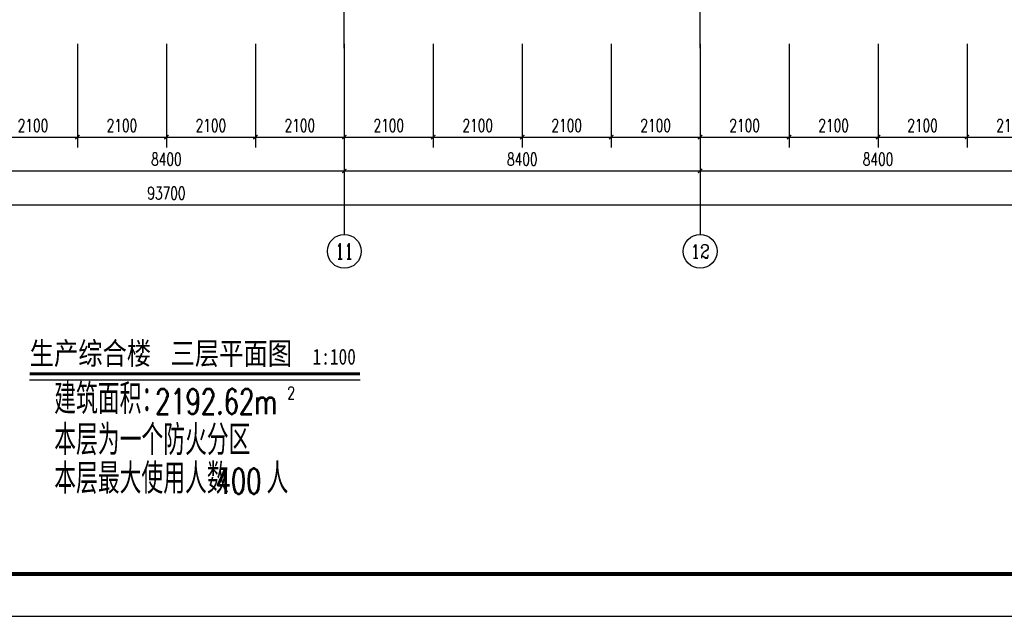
# Model space of a CAD drawing. Extents: x 797781 to 1255204, y 21234 to 1024248.
# Tile 338 of 656: x 939244 to 962488, y 350600 to 364698. Entities that reach past the tile are written whole.
import ezdxf
from ezdxf.enums import TextEntityAlignment as Align

# ---------------------------------------------------------------- set-up
doc = ezdxf.new("R2010")
doc.units = 0
doc.header["$LTSCALE"] = 1000
doc.header["$MEASUREMENT"] = 0
doc.linetypes.add('230303生产综合楼-平面图_t8$0$DOTE', pattern=[2.42, 2, -0.2, 0.02, -0.2])
for name, color, linetype in [('230303生产综合楼-平面图_t8$0$AXIS', 3, 'Continuous'), ('230303生产综合楼-平面图_t8$0$AXIS_TEXT', 7, 'Continuous'), ('230303生产综合楼-平面图_t8$0$DIM_SYMB', 3, 'Continuous'), ('230303生产综合楼-平面图_t8$0$DOTE', 1, '230303生产综合楼-平面图_t8$0$DOTE'), ('230303生产综合楼-平面图_t8$0$PUB_TEXT', 7, 'Continuous'), ('230303生产综合楼-平面图_t8$0$PUB_TITLE', 4, 'Continuous'), ('AXIS_TEXT', 7, 'Continuous'), ('PUB_TEXT', 7, 'Continuous')]:
    doc.layers.add(name, color=color, linetype=linetype)
doc.styles.add('230303生产综合楼-平面图_t8$0$-黑体', font='simhei.ttf', dxfattribs={"width": 0.8})
doc.styles.add('230303生产综合楼-平面图_t8$0$_TCH_AXIS', font='COMPLEX', dxfattribs={"bigfont": 'GBCBIG'})
doc.styles.add('230303生产综合楼-平面图_t8$0$_TCH_DIM', font='SIMPLEX', dxfattribs={"bigfont": 'GBCBIG'})
doc.styles.add('230303生产综合楼-平面图_T8$0$_TCH_DIM_T3', font='SIMPLEX', dxfattribs={"width": 0.705882, "bigfont": 'GBCBIG'})
doc.styles.add('COMPLEX', font='COMPLEX')
doc.dimstyles.new('230303生产综合楼-平面图_T8$0$_TCH_ARCH&&100', dxfattribs={"dimtxt": 297.5, "dimasz": 100, "dimexe": 250, "dimexo": 300, "dimgap": 126.25, "dimtad": 1, "dimdec": 0, "dimzin": 0, "dimdsep": 46, "dimtxsty": '230303生产综合楼-平面图_T8$0$_TCH_DIM_T3', "dimblk": '230303生产综合楼-平面图_t8$0$_ArchTick', "dimcen": 0.09, "dimclrt": 7, "dimazin": 2, "dimtfac": 1, "dimtdec": 0, "dimtix": 1, "dimtmove": 2, "dimatfit": 3, "dimfxl": 1, "dimtolj": 1, "dimtzin": 0, "dimarcsym": 0})

# ---------------------------------------------------------------- blocks, each defined once
blk = doc.blocks.new('230303生产综合楼-平面图_t8$0$_ArchTick')
at = {"color": 0, "linetype": 'ByBlock', "const_width": 0.3}
blk.add_lwpolyline([(-0.5, -0.5), (0.5, 0.5)], dxfattribs=at)
blk = doc.blocks.new('*D2070')
at = {"layer": '230303生产综合楼-平面图_t8$0$AXIS', "color": 0, "lineweight": -2, "transparency": 16777216}
for p, q in [((938508, 364124), (938508, 361674)), ((940608, 364124), (940608, 361674)), ((938508, 361924), (940608, 361924))]:
    blk.add_line(p, q, dxfattribs=at)
at = {"layer": 'Defpoints', "color": 0, "transparency": 16777216}
for p in [(938508, 364424), (940608, 364424), (940608, 361924)]:
    blk.add_point(p, dxfattribs=at)
at = {"layer": '230303生产综合楼-平面图_t8$0$AXIS', "color": 0, "lineweight": -2, "transparency": 16777216, "xscale": 100, "yscale": 100, "zscale": 100, "rotation": 180}
blk.add_blockref('230303生产综合楼-平面图_t8$0$_ArchTick', (938508, 361924), dxfattribs=at)
at = {"layer": '230303生产综合楼-平面图_t8$0$AXIS', "color": 0, "lineweight": -2, "transparency": 16777216, "xscale": 100, "yscale": 100, "zscale": 100}
blk.add_blockref('230303生产综合楼-平面图_t8$0$_ArchTick', (940608, 361924), dxfattribs=at)
at = {"layer": '230303生产综合楼-平面图_t8$0$AXIS', "color": 7, "transparency": 16777216, "insert": (939558, 362199), "char_height": 297.5, "attachment_point": 5, "style": '230303生产综合楼-平面图_T8$0$_TCH_DIM_T3'}
blk.add_mtext('\\A1;2100', dxfattribs=at)
blk = doc.blocks.new('*D2071')
at = {"layer": '230303生产综合楼-平面图_t8$0$AXIS', "color": 0, "lineweight": -2, "transparency": 16777216}
for p, q in [((940608, 364124), (940608, 361674)), ((942708, 364124), (942708, 361674)), ((940608, 361924), (942708, 361924))]:
    blk.add_line(p, q, dxfattribs=at)
at = {"layer": 'Defpoints', "color": 0, "transparency": 16777216}
for p in [(940608, 364424), (942708, 364424), (942708, 361924)]:
    blk.add_point(p, dxfattribs=at)
at = {"layer": '230303生产综合楼-平面图_t8$0$AXIS', "color": 0, "lineweight": -2, "transparency": 16777216, "xscale": 100, "yscale": 100, "zscale": 100, "rotation": 180}
blk.add_blockref('230303生产综合楼-平面图_t8$0$_ArchTick', (940608, 361924), dxfattribs=at)
at = {"layer": '230303生产综合楼-平面图_t8$0$AXIS', "color": 0, "lineweight": -2, "transparency": 16777216, "xscale": 100, "yscale": 100, "zscale": 100}
blk.add_blockref('230303生产综合楼-平面图_t8$0$_ArchTick', (942708, 361924), dxfattribs=at)
at = {"layer": '230303生产综合楼-平面图_t8$0$AXIS', "color": 7, "transparency": 16777216, "insert": (941658, 362199), "char_height": 297.5, "attachment_point": 5, "style": '230303生产综合楼-平面图_T8$0$_TCH_DIM_T3'}
blk.add_mtext('\\A1;2100', dxfattribs=at)
blk = doc.blocks.new('*D2072')
at = {"layer": '230303生产综合楼-平面图_t8$0$AXIS', "color": 0, "lineweight": -2, "transparency": 16777216}
for p, q in [((942708, 364124), (942708, 361674)), ((944808, 364124), (944808, 361674)), ((942708, 361924), (944808, 361924))]:
    blk.add_line(p, q, dxfattribs=at)
at = {"layer": 'Defpoints', "color": 0, "transparency": 16777216}
for p in [(942708, 364424), (944808, 364424), (944808, 361924)]:
    blk.add_point(p, dxfattribs=at)
at = {"layer": '230303生产综合楼-平面图_t8$0$AXIS', "color": 0, "lineweight": -2, "transparency": 16777216, "xscale": 100, "yscale": 100, "zscale": 100, "rotation": 180}
blk.add_blockref('230303生产综合楼-平面图_t8$0$_ArchTick', (942708, 361924), dxfattribs=at)
at = {"layer": '230303生产综合楼-平面图_t8$0$AXIS', "color": 0, "lineweight": -2, "transparency": 16777216, "xscale": 100, "yscale": 100, "zscale": 100}
blk.add_blockref('230303生产综合楼-平面图_t8$0$_ArchTick', (944808, 361924), dxfattribs=at)
at = {"layer": '230303生产综合楼-平面图_t8$0$AXIS', "color": 7, "transparency": 16777216, "insert": (943758, 362199), "char_height": 297.5, "attachment_point": 5, "style": '230303生产综合楼-平面图_T8$0$_TCH_DIM_T3'}
blk.add_mtext('\\A1;2100', dxfattribs=at)
blk = doc.blocks.new('*D2073')
at = {"layer": '230303生产综合楼-平面图_t8$0$AXIS', "color": 0, "lineweight": -2, "transparency": 16777216}
for p, q in [((944808, 364124), (944808, 361674)), ((946908, 364124), (946908, 361674)), ((944808, 361924), (946908, 361924))]:
    blk.add_line(p, q, dxfattribs=at)
at = {"layer": 'Defpoints', "color": 0, "transparency": 16777216}
for p in [(944808, 364424), (946908, 364424), (946908, 361924)]:
    blk.add_point(p, dxfattribs=at)
at = {"layer": '230303生产综合楼-平面图_t8$0$AXIS', "color": 0, "lineweight": -2, "transparency": 16777216, "xscale": 100, "yscale": 100, "zscale": 100, "rotation": 180}
blk.add_blockref('230303生产综合楼-平面图_t8$0$_ArchTick', (944808, 361924), dxfattribs=at)
at = {"layer": '230303生产综合楼-平面图_t8$0$AXIS', "color": 0, "lineweight": -2, "transparency": 16777216, "xscale": 100, "yscale": 100, "zscale": 100}
blk.add_blockref('230303生产综合楼-平面图_t8$0$_ArchTick', (946908, 361924), dxfattribs=at)
at = {"layer": '230303生产综合楼-平面图_t8$0$AXIS', "color": 7, "transparency": 16777216, "insert": (945858, 362199), "char_height": 297.5, "attachment_point": 5, "style": '230303生产综合楼-平面图_T8$0$_TCH_DIM_T3'}
blk.add_mtext('\\A1;2100', dxfattribs=at)
blk = doc.blocks.new('*D2074')
at = {"layer": '230303生产综合楼-平面图_t8$0$AXIS', "color": 0, "lineweight": -2, "transparency": 16777216}
for p, q in [((946908, 364124), (946908, 361674)), ((949008, 364124), (949008, 361674)), ((946908, 361924), (949008, 361924))]:
    blk.add_line(p, q, dxfattribs=at)
at = {"layer": 'Defpoints', "color": 0, "transparency": 16777216}
for p in [(946908, 364424), (949008, 364424), (949008, 361924)]:
    blk.add_point(p, dxfattribs=at)
at = {"layer": '230303生产综合楼-平面图_t8$0$AXIS', "color": 0, "lineweight": -2, "transparency": 16777216, "xscale": 100, "yscale": 100, "zscale": 100, "rotation": 180}
blk.add_blockref('230303生产综合楼-平面图_t8$0$_ArchTick', (946908, 361924), dxfattribs=at)
at = {"layer": '230303生产综合楼-平面图_t8$0$AXIS', "color": 0, "lineweight": -2, "transparency": 16777216, "xscale": 100, "yscale": 100, "zscale": 100}
blk.add_blockref('230303生产综合楼-平面图_t8$0$_ArchTick', (949008, 361924), dxfattribs=at)
at = {"layer": '230303生产综合楼-平面图_t8$0$AXIS', "color": 7, "transparency": 16777216, "insert": (947958, 362199), "char_height": 297.5, "attachment_point": 5, "style": '230303生产综合楼-平面图_T8$0$_TCH_DIM_T3'}
blk.add_mtext('\\A1;2100', dxfattribs=at)
blk = doc.blocks.new('*D2075')
at = {"layer": '230303生产综合楼-平面图_t8$0$AXIS', "color": 0, "lineweight": -2, "transparency": 16777216}
for p, q in [((949008, 364124), (949008, 361674)), ((951108, 364124), (951108, 361674)), ((949008, 361924), (951108, 361924))]:
    blk.add_line(p, q, dxfattribs=at)
at = {"layer": 'Defpoints', "color": 0, "transparency": 16777216}
for p in [(949008, 364424), (951108, 364424), (951108, 361924)]:
    blk.add_point(p, dxfattribs=at)
at = {"layer": '230303生产综合楼-平面图_t8$0$AXIS', "color": 0, "lineweight": -2, "transparency": 16777216, "xscale": 100, "yscale": 100, "zscale": 100, "rotation": 180}
blk.add_blockref('230303生产综合楼-平面图_t8$0$_ArchTick', (949008, 361924), dxfattribs=at)
at = {"layer": '230303生产综合楼-平面图_t8$0$AXIS', "color": 0, "lineweight": -2, "transparency": 16777216, "xscale": 100, "yscale": 100, "zscale": 100}
blk.add_blockref('230303生产综合楼-平面图_t8$0$_ArchTick', (951108, 361924), dxfattribs=at)
at = {"layer": '230303生产综合楼-平面图_t8$0$AXIS', "color": 7, "transparency": 16777216, "insert": (950058, 362199), "char_height": 297.5, "attachment_point": 5, "style": '230303生产综合楼-平面图_T8$0$_TCH_DIM_T3'}
blk.add_mtext('\\A1;2100', dxfattribs=at)
blk = doc.blocks.new('*D2076')
at = {"layer": '230303生产综合楼-平面图_t8$0$AXIS', "color": 0, "lineweight": -2, "transparency": 16777216}
for p, q in [((951108, 364124), (951108, 361674)), ((953208, 364124), (953208, 361674)), ((951108, 361924), (953208, 361924))]:
    blk.add_line(p, q, dxfattribs=at)
at = {"layer": 'Defpoints', "color": 0, "transparency": 16777216}
for p in [(951108, 364424), (953208, 364424), (953208, 361924)]:
    blk.add_point(p, dxfattribs=at)
at = {"layer": '230303生产综合楼-平面图_t8$0$AXIS', "color": 0, "lineweight": -2, "transparency": 16777216, "xscale": 100, "yscale": 100, "zscale": 100, "rotation": 180}
blk.add_blockref('230303生产综合楼-平面图_t8$0$_ArchTick', (951108, 361924), dxfattribs=at)
at = {"layer": '230303生产综合楼-平面图_t8$0$AXIS', "color": 0, "lineweight": -2, "transparency": 16777216, "xscale": 100, "yscale": 100, "zscale": 100}
blk.add_blockref('230303生产综合楼-平面图_t8$0$_ArchTick', (953208, 361924), dxfattribs=at)
at = {"layer": '230303生产综合楼-平面图_t8$0$AXIS', "color": 7, "transparency": 16777216, "insert": (952158, 362199), "char_height": 297.5, "attachment_point": 5, "style": '230303生产综合楼-平面图_T8$0$_TCH_DIM_T3'}
blk.add_mtext('\\A1;2100', dxfattribs=at)
blk = doc.blocks.new('*D2077')
at = {"layer": '230303生产综合楼-平面图_t8$0$AXIS', "color": 0, "lineweight": -2, "transparency": 16777216}
for p, q in [((953208, 364124), (953208, 361674)), ((955308, 364124), (955308, 361674)), ((953208, 361924), (955308, 361924))]:
    blk.add_line(p, q, dxfattribs=at)
at = {"layer": 'Defpoints', "color": 0, "transparency": 16777216}
for p in [(953208, 364424), (955308, 364424), (955308, 361924)]:
    blk.add_point(p, dxfattribs=at)
at = {"layer": '230303生产综合楼-平面图_t8$0$AXIS', "color": 0, "lineweight": -2, "transparency": 16777216, "xscale": 100, "yscale": 100, "zscale": 100, "rotation": 180}
blk.add_blockref('230303生产综合楼-平面图_t8$0$_ArchTick', (953208, 361924), dxfattribs=at)
at = {"layer": '230303生产综合楼-平面图_t8$0$AXIS', "color": 0, "lineweight": -2, "transparency": 16777216, "xscale": 100, "yscale": 100, "zscale": 100}
blk.add_blockref('230303生产综合楼-平面图_t8$0$_ArchTick', (955308, 361924), dxfattribs=at)
at = {"layer": '230303生产综合楼-平面图_t8$0$AXIS', "color": 7, "transparency": 16777216, "insert": (954258, 362199), "char_height": 297.5, "attachment_point": 5, "style": '230303生产综合楼-平面图_T8$0$_TCH_DIM_T3'}
blk.add_mtext('\\A1;2100', dxfattribs=at)
blk = doc.blocks.new('*D2078')
at = {"layer": '230303生产综合楼-平面图_t8$0$AXIS', "color": 0, "lineweight": -2, "transparency": 16777216}
for p, q in [((955308, 364124), (955308, 361674)), ((957408, 364124), (957408, 361674)), ((955308, 361924), (957408, 361924))]:
    blk.add_line(p, q, dxfattribs=at)
at = {"layer": 'Defpoints', "color": 0, "transparency": 16777216}
for p in [(955308, 364424), (957408, 364424), (957408, 361924)]:
    blk.add_point(p, dxfattribs=at)
at = {"layer": '230303生产综合楼-平面图_t8$0$AXIS', "color": 0, "lineweight": -2, "transparency": 16777216, "xscale": 100, "yscale": 100, "zscale": 100, "rotation": 180}
blk.add_blockref('230303生产综合楼-平面图_t8$0$_ArchTick', (955308, 361924), dxfattribs=at)
at = {"layer": '230303生产综合楼-平面图_t8$0$AXIS', "color": 0, "lineweight": -2, "transparency": 16777216, "xscale": 100, "yscale": 100, "zscale": 100}
blk.add_blockref('230303生产综合楼-平面图_t8$0$_ArchTick', (957408, 361924), dxfattribs=at)
at = {"layer": '230303生产综合楼-平面图_t8$0$AXIS', "color": 7, "transparency": 16777216, "insert": (956358, 362199), "char_height": 297.5, "attachment_point": 5, "style": '230303生产综合楼-平面图_T8$0$_TCH_DIM_T3'}
blk.add_mtext('\\A1;2100', dxfattribs=at)
blk = doc.blocks.new('*D2079')
at = {"layer": '230303生产综合楼-平面图_t8$0$AXIS', "color": 0, "lineweight": -2, "transparency": 16777216}
for p, q in [((957408, 364124), (957408, 361674)), ((959508, 364124), (959508, 361674)), ((957408, 361924), (959508, 361924))]:
    blk.add_line(p, q, dxfattribs=at)
at = {"layer": 'Defpoints', "color": 0, "transparency": 16777216}
for p in [(957408, 364424), (959508, 364424), (959508, 361924)]:
    blk.add_point(p, dxfattribs=at)
at = {"layer": '230303生产综合楼-平面图_t8$0$AXIS', "color": 0, "lineweight": -2, "transparency": 16777216, "xscale": 100, "yscale": 100, "zscale": 100, "rotation": 180}
blk.add_blockref('230303生产综合楼-平面图_t8$0$_ArchTick', (957408, 361924), dxfattribs=at)
at = {"layer": '230303生产综合楼-平面图_t8$0$AXIS', "color": 0, "lineweight": -2, "transparency": 16777216, "xscale": 100, "yscale": 100, "zscale": 100}
blk.add_blockref('230303生产综合楼-平面图_t8$0$_ArchTick', (959508, 361924), dxfattribs=at)
at = {"layer": '230303生产综合楼-平面图_t8$0$AXIS', "color": 7, "transparency": 16777216, "insert": (958458, 362199), "char_height": 297.5, "attachment_point": 5, "style": '230303生产综合楼-平面图_T8$0$_TCH_DIM_T3'}
blk.add_mtext('\\A1;2100', dxfattribs=at)
blk = doc.blocks.new('*D2080')
at = {"layer": '230303生产综合楼-平面图_t8$0$AXIS', "color": 0, "lineweight": -2, "transparency": 16777216}
for p, q in [((959508, 364124), (959508, 361674)), ((961608, 364124), (961608, 361674)), ((959508, 361924), (961608, 361924))]:
    blk.add_line(p, q, dxfattribs=at)
at = {"layer": 'Defpoints', "color": 0, "transparency": 16777216}
for p in [(959508, 364424), (961608, 364424), (961608, 361924)]:
    blk.add_point(p, dxfattribs=at)
at = {"layer": '230303生产综合楼-平面图_t8$0$AXIS', "color": 0, "lineweight": -2, "transparency": 16777216, "xscale": 100, "yscale": 100, "zscale": 100, "rotation": 180}
blk.add_blockref('230303生产综合楼-平面图_t8$0$_ArchTick', (959508, 361924), dxfattribs=at)
at = {"layer": '230303生产综合楼-平面图_t8$0$AXIS', "color": 0, "lineweight": -2, "transparency": 16777216, "xscale": 100, "yscale": 100, "zscale": 100}
blk.add_blockref('230303生产综合楼-平面图_t8$0$_ArchTick', (961608, 361924), dxfattribs=at)
at = {"layer": '230303生产综合楼-平面图_t8$0$AXIS', "color": 7, "transparency": 16777216, "insert": (960558, 362199), "char_height": 297.5, "attachment_point": 5, "style": '230303生产综合楼-平面图_T8$0$_TCH_DIM_T3'}
blk.add_mtext('\\A1;2100', dxfattribs=at)
blk = doc.blocks.new('*D2081')
at = {"layer": '230303生产综合楼-平面图_t8$0$AXIS', "color": 0, "lineweight": -2, "transparency": 16777216}
for p, q in [((961608, 364124), (961608, 361674)), ((963708, 364124), (963708, 361674)), ((961608, 361924), (963708, 361924))]:
    blk.add_line(p, q, dxfattribs=at)
at = {"layer": 'Defpoints', "color": 0, "transparency": 16777216}
for p in [(961608, 364424), (963708, 364424), (963708, 361924)]:
    blk.add_point(p, dxfattribs=at)
at = {"layer": '230303生产综合楼-平面图_t8$0$AXIS', "color": 0, "lineweight": -2, "transparency": 16777216, "xscale": 100, "yscale": 100, "zscale": 100, "rotation": 180}
blk.add_blockref('230303生产综合楼-平面图_t8$0$_ArchTick', (961608, 361924), dxfattribs=at)
at = {"layer": '230303生产综合楼-平面图_t8$0$AXIS', "color": 0, "lineweight": -2, "transparency": 16777216, "xscale": 100, "yscale": 100, "zscale": 100}
blk.add_blockref('230303生产综合楼-平面图_t8$0$_ArchTick', (963708, 361924), dxfattribs=at)
at = {"layer": '230303生产综合楼-平面图_t8$0$AXIS', "color": 7, "transparency": 16777216, "insert": (962658, 362199), "char_height": 297.5, "attachment_point": 5, "style": '230303生产综合楼-平面图_T8$0$_TCH_DIM_T3'}
blk.add_mtext('\\A1;2100', dxfattribs=at)
blk = doc.blocks.new('*D2129')
at = {"layer": '230303生产综合楼-平面图_t8$0$AXIS', "color": 0, "lineweight": -2, "transparency": 16777216}
for p, q in [((938508, 363324), (938508, 360874)), ((946908, 363324), (946908, 360874)), ((938508, 361124), (946908, 361124))]:
    blk.add_line(p, q, dxfattribs=at)
at = {"layer": 'Defpoints', "color": 0, "transparency": 16777216}
for p in [(938508, 363624), (946908, 363624), (946908, 361124)]:
    blk.add_point(p, dxfattribs=at)
at = {"layer": '230303生产综合楼-平面图_t8$0$AXIS', "color": 0, "lineweight": -2, "transparency": 16777216, "xscale": 100, "yscale": 100, "zscale": 100, "rotation": 180}
blk.add_blockref('230303生产综合楼-平面图_t8$0$_ArchTick', (938508, 361124), dxfattribs=at)
at = {"layer": '230303生产综合楼-平面图_t8$0$AXIS', "color": 0, "lineweight": -2, "transparency": 16777216, "xscale": 100, "yscale": 100, "zscale": 100}
blk.add_blockref('230303生产综合楼-平面图_t8$0$_ArchTick', (946908, 361124), dxfattribs=at)
at = {"layer": '230303生产综合楼-平面图_t8$0$AXIS', "color": 7, "transparency": 16777216, "insert": (942708, 361399), "char_height": 297.5, "attachment_point": 5, "style": '230303生产综合楼-平面图_T8$0$_TCH_DIM_T3'}
blk.add_mtext('\\A1;8400', dxfattribs=at)
blk = doc.blocks.new('*D2130')
at = {"layer": '230303生产综合楼-平面图_t8$0$AXIS', "color": 0, "lineweight": -2, "transparency": 16777216}
for p, q in [((946908, 363324), (946908, 360874)), ((955308, 363324), (955308, 360874)), ((946908, 361124), (955308, 361124))]:
    blk.add_line(p, q, dxfattribs=at)
at = {"layer": 'Defpoints', "color": 0, "transparency": 16777216}
for p in [(946908, 363624), (955308, 363624), (955308, 361124)]:
    blk.add_point(p, dxfattribs=at)
at = {"layer": '230303生产综合楼-平面图_t8$0$AXIS', "color": 0, "lineweight": -2, "transparency": 16777216, "xscale": 100, "yscale": 100, "zscale": 100, "rotation": 180}
blk.add_blockref('230303生产综合楼-平面图_t8$0$_ArchTick', (946908, 361124), dxfattribs=at)
at = {"layer": '230303生产综合楼-平面图_t8$0$AXIS', "color": 0, "lineweight": -2, "transparency": 16777216, "xscale": 100, "yscale": 100, "zscale": 100}
blk.add_blockref('230303生产综合楼-平面图_t8$0$_ArchTick', (955308, 361124), dxfattribs=at)
at = {"layer": '230303生产综合楼-平面图_t8$0$AXIS', "color": 7, "transparency": 16777216, "insert": (951108, 361399), "char_height": 297.5, "attachment_point": 5, "style": '230303生产综合楼-平面图_T8$0$_TCH_DIM_T3'}
blk.add_mtext('\\A1;8400', dxfattribs=at)
blk = doc.blocks.new('*D2131')
at = {"layer": '230303生产综合楼-平面图_t8$0$AXIS', "color": 0, "lineweight": -2, "transparency": 16777216}
for p, q in [((955308, 363324), (955308, 360874)), ((963708, 363324), (963708, 360874)), ((955308, 361124), (963708, 361124))]:
    blk.add_line(p, q, dxfattribs=at)
at = {"layer": 'Defpoints', "color": 0, "transparency": 16777216}
for p in [(955308, 363624), (963708, 363624), (963708, 361124)]:
    blk.add_point(p, dxfattribs=at)
at = {"layer": '230303生产综合楼-平面图_t8$0$AXIS', "color": 0, "lineweight": -2, "transparency": 16777216, "xscale": 100, "yscale": 100, "zscale": 100, "rotation": 180}
blk.add_blockref('230303生产综合楼-平面图_t8$0$_ArchTick', (955308, 361124), dxfattribs=at)
at = {"layer": '230303生产综合楼-平面图_t8$0$AXIS', "color": 0, "lineweight": -2, "transparency": 16777216, "xscale": 100, "yscale": 100, "zscale": 100}
blk.add_blockref('230303生产综合楼-平面图_t8$0$_ArchTick', (963708, 361124), dxfattribs=at)
at = {"layer": '230303生产综合楼-平面图_t8$0$AXIS', "color": 7, "transparency": 16777216, "insert": (959508, 361399), "char_height": 297.5, "attachment_point": 5, "style": '230303生产综合楼-平面图_T8$0$_TCH_DIM_T3'}
blk.add_mtext('\\A1;8400', dxfattribs=at)
blk = doc.blocks.new('*D2136')
at = {"layer": '230303生产综合楼-平面图_t8$0$AXIS', "color": 0, "lineweight": -2, "transparency": 16777216}
for p, q in [((895858, 363324), (895858, 360074)), ((989558, 363324), (989558, 360074)), ((895858, 360324), (989558, 360324))]:
    blk.add_line(p, q, dxfattribs=at)
at = {"layer": 'Defpoints', "color": 0, "transparency": 16777216}
for p in [(895858, 363624), (989558, 363624), (989558, 360324)]:
    blk.add_point(p, dxfattribs=at)
at = {"layer": '230303生产综合楼-平面图_t8$0$AXIS', "color": 0, "lineweight": -2, "transparency": 16777216, "xscale": 100, "yscale": 100, "zscale": 100, "rotation": 180}
blk.add_blockref('230303生产综合楼-平面图_t8$0$_ArchTick', (895858, 360324), dxfattribs=at)
at = {"layer": '230303生产综合楼-平面图_t8$0$AXIS', "color": 0, "lineweight": -2, "transparency": 16777216, "xscale": 100, "yscale": 100, "zscale": 100}
blk.add_blockref('230303生产综合楼-平面图_t8$0$_ArchTick', (989558, 360324), dxfattribs=at)
at = {"layer": '230303生产综合楼-平面图_t8$0$AXIS', "color": 7, "transparency": 16777216, "insert": (942708, 360599), "char_height": 297.5, "attachment_point": 5, "style": '230303生产综合楼-平面图_T8$0$_TCH_DIM_T3'}
blk.add_mtext('\\A1;93700', dxfattribs=at)
blk = doc.blocks.new('_AXISO')
blk.add_circle((0, 0), 0.5)
at = {"layer": 'AXIS_TEXT', "style": 'COMPLEX', "width": 1.041667}
blk.add_attdef('A', text='', height=0.56, dxfattribs=at).set_placement((-0.25, -0.28), (0.25, -0.28), align=Align.FIT)

msp = doc.modelspace()

# ---------------------------------------------------------------- linework, layer by layer
at = {"layer": '230303生产综合楼-平面图_t8$0$AXIS'}
for p, q in [((946908, 363624.2), (946908, 359624.2)), ((955308, 363624.2), (955308, 359624.2))]:
    msp.add_line(p, q, dxfattribs=at)
at = {"layer": '230303生产综合楼-平面图_t8$0$DIM_SYMB', "const_width": 70}
msp.add_lwpolyline([(939479.3, 356327.7), (947279.6, 356327.7)], dxfattribs=at)
at = {"layer": '230303生产综合楼-平面图_t8$0$DIM_SYMB'}
msp.add_lwpolyline([(939479.3, 356187.7), (947279.6, 356187.7)], dxfattribs=at)
at = {"layer": '230303生产综合楼-平面图_t8$0$DOTE'}
for p, q in [((946908, 364027.4), (946908, 397924.2)), ((955308, 364027.4), (955308, 397924.2))]:
    msp.add_line(p, q, dxfattribs=at)
at = {"layer": '230303生产综合楼-平面图_t8$0$PUB_TITLE'}
msp.add_lwpolyline([(881593.5, 350600.2), (1007693.5, 350600.2), (1007693.5, 410000.2), (881593.5, 410000.2)], close=True, dxfattribs=at)
at = {"layer": '230303生产综合楼-平面图_t8$0$PUB_TITLE', "const_width": 100}
msp.add_lwpolyline([(884093.5, 351600.2), (1006693.5, 351600.2), (1006693.5, 409000.2), (884093.5, 409000.2)], close=True, dxfattribs=at)

# ---------------------------------------------------------------- block references
at = {"layer": '230303生产综合楼-平面图_t8$0$AXIS'}
ref = msp.add_blockref('_AXISO', (946908, 359224.2), dxfattribs=dict(at, xscale=800, yscale=800, zscale=800))
ref.add_attrib('A', '11', dxfattribs={"layer": '230303生产综合楼-平面图_t8$0$AXIS_TEXT', "ltscale": 2, "height": 368.76, "style": '230303生产综合楼-平面图_t8$0$_TCH_AXIS'}).set_placement((946697.3, 359039.9), (947118.7, 359039.9), align=Align.FIT)
ref = msp.add_blockref('_AXISO', (955308, 359224.2), dxfattribs=dict(at, xscale=800, yscale=800, zscale=800))
ref.add_attrib('A', '12', dxfattribs={"layer": '230303生产综合楼-平面图_t8$0$AXIS_TEXT', "ltscale": 2, "height": 328.45, "style": '230303生产综合楼-平面图_t8$0$_TCH_AXIS'}).set_placement((955081.2, 359060), (955534.8, 359060), align=Align.FIT)

# ---------------------------------------------------------------- texts
at = {"layer": '230303生产综合楼-平面图_t8$0$PUB_TEXT', "style": '230303生产综合楼-平面图_t8$0$_TCH_DIM'}
for s, height, p in [('建筑面积：', 714.89, (940058.9, 355377.6)), ('本层为一个防火分区', 714.89, (940058.9, 354409.5)), ('本层最大使用人数', 714.89, (940058.9, 353497.9)), ('人', 714.9, (945071.6, 353497.9))]:
    msp.add_text(s, height=height, dxfattribs=at).set_placement(p)
at = {"layer": '230303生产综合楼-平面图_t8$0$PUB_TEXT', "style": '230303生产综合楼-平面图_t8$0$_TCH_DIM', "width": 0.705882}
for s, height, p in [('2192.62m', 595, (942441.9, 355377.6)), ('2', 297.5, (945561.9, 355727.6)), ('400', 595, (943871.6, 353497.9))]:
    msp.add_text(s, height=height, dxfattribs=at).set_placement(p)
at = {"layer": 'PUB_TEXT', "style": '230303生产综合楼-平面图_t8$0$-黑体', "width": 0.8}
for s, height, p in [('生产综合楼', 525.74, (939479.3, 356550.4)), ('三层平面图', 525.74, (942806.2, 356550.4)), ('1:100', 375.53, (946158.5, 356547.4))]:
    msp.add_text(s, height=height, dxfattribs=at).set_placement(p)

# ---------------------------------------------------------------- dimensions: what is measured, and where the dimension line sits
at = {"layer": '230303生产综合楼-平面图_t8$0$AXIS'}
for p1, p2, distance, picture, middle in [((938508, 364424.2), (940608, 364424.2), -2500, '*D2070', (939558, 362199.2)), ((940608, 364424.2), (942708, 364424.2), -2500, '*D2071', (941658, 362199.2)), ((942708, 364424.2), (944808, 364424.2), -2500, '*D2072', (943758, 362199.2)), ((944808, 364424.2), (946908, 364424.2), -2500, '*D2073', (945858, 362199.2)), ((946908, 364424.2), (949008, 364424.2), -2500, '*D2074', (947958, 362199.2)), ((949008, 364424.2), (951108, 364424.2), -2500, '*D2075', (950058, 362199.2)), ((951108, 364424.2), (953208, 364424.2), -2500, '*D2076', (952158, 362199.2)), ((953208, 364424.2), (955308, 364424.2), -2500, '*D2077', (954258, 362199.2)), ((955308, 364424.2), (957408, 364424.2), -2500, '*D2078', (956358, 362199.2)), ((957408, 364424.2), (959508, 364424.2), -2500, '*D2079', (958458, 362199.2)), ((959508, 364424.2), (961608, 364424.2), -2500, '*D2080', (960558, 362199.2)), ((961608, 364424.2), (963708, 364424.2), -2500, '*D2081', (962658, 362199.2)), ((895858, 363624.2), (989558, 363624.2), -3300, '*D2136', (942708, 360599.2)), ((938508, 363624.2), (946908, 363624.2), -2500, '*D2129', (942708, 361399.2)), ((946908, 363624.2), (955308, 363624.2), -2500, '*D2130', (951108, 361399.2)), ((955308, 363624.2), (963708, 363624.2), -2500, '*D2131', (959508, 361399.2))]:
    dim = msp.add_aligned_dim(p1=p1, p2=p2, distance=distance, dimstyle='230303生产综合楼-平面图_T8$0$_TCH_ARCH&&100', dxfattribs=at)
    dim.commit()
    dim.dimension.update_dxf_attribs({"geometry": picture, "text_midpoint": middle})

doc.saveas('drawing.dxf')
